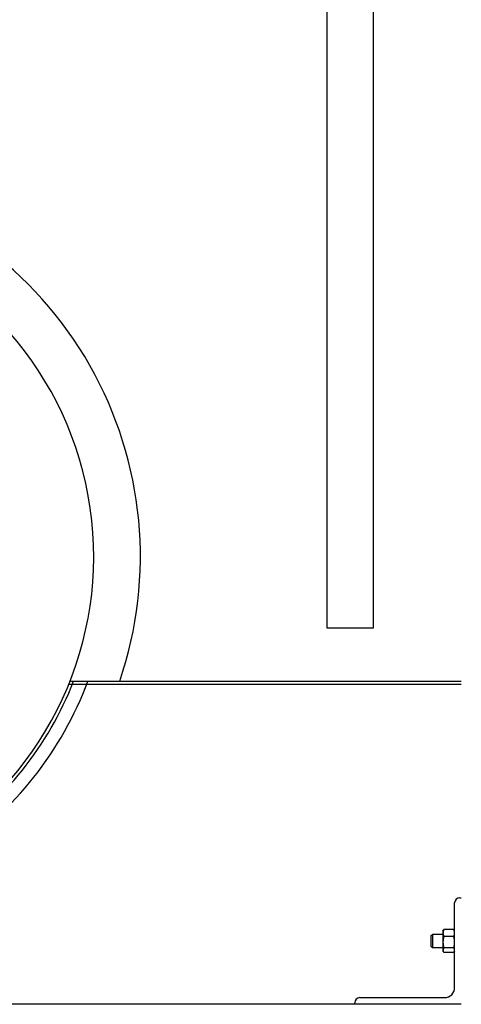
# Model space of a CAD drawing. Header units: inches. Extents: x 18 to 846, y -44 to 561.
# Tile 515 of 637: x 742 to 758, y 95 to 132. Entities that reach past the tile are written whole.
import ezdxf

# ---------------------------------------------------------------- set-up
doc = ezdxf.new("R2010")
doc.units = ezdxf.units.IN
doc.header["$LTSCALE"] = 24
doc.header["$MEASUREMENT"] = 0
doc.layers.add('Visible (ANSI)', color=7, linetype='Continuous', lineweight=30)

msp = doc.modelspace()

# ---------------------------------------------------------------- linework, layer by layer
at = {"layer": 'Visible (ANSI)'}
for p, q in [((753.11118, 153.5815), (753.11118, 108.966)), ((754.86118, 108.966), (754.86118, 153.5815)), ((753.11118, 108.966), (754.86118, 108.966)), ((758.15618, 106.8315), (743.41806, 106.8315)), ((743.472, 106.966), (745.33585, 106.966)), ((758.15618, 106.8315), (744.09039, 106.8315)), ((745.33585, 106.966), (758.15618, 106.966)), ((758.09618, 98.8315), (758.15618, 98.8315)), ((757.90618, 95.4615), (757.90618, 98.6415)), ((757.46818, 97.5815), (757.48789, 97.61564)), ((757.46818, 97.5815), (757.46818, 97.50823)), ((757.87269, 97.63679), (757.50168, 97.63679)), ((757.90618, 97.5815), (757.88648, 97.61564)), ((757.03118, 97.40931), (757.07696, 97.4565)), ((757.03118, 97.00369), (757.03118, 97.40931)), ((757.07696, 97.4565), (757.07696, 96.9565)), ((757.46818, 97.4565), (757.07696, 97.4565)), ((757.46818, 97.50823), (757.46818, 97.16451)), ((757.87269, 97.37966), (757.50168, 97.37966)), ((757.03118, 97.00369), (757.07696, 96.9565)), ((757.46818, 96.9565), (757.07696, 96.9565)), ((757.46818, 97.16451), (757.46818, 96.86279)), ((757.46818, 96.86279), (757.46818, 96.8315)), ((757.87269, 96.94937), (757.50168, 96.94937)), ((757.46818, 96.8315), (757.48789, 96.79737)), ((757.87269, 96.77621), (757.50168, 96.77621)), ((757.90618, 96.8315), (757.88648, 96.79737)), ((754.34618, 95.0815), (757.52618, 95.0815)), ((754.15618, 94.8315), (692.11118, 94.8315)), ((754.15618, 94.8315), (754.15618, 94.8915)), ((758.15618, 94.8315), (754.15618, 94.8315))]:
    msp.add_line(p, q, dxfattribs=at)
for centre, radius, start, end in [((731.61118, 111.644), 14.5, 341.178513, 78.059456), ((731.61118, 111.644), 12.75, 304.209033, 76.391039), ((731.61118, 111.644), 12.875, 304.219473, 338.694553), ((731.61118, 111.644), 13.375, 303.909005, 339.527547), ((731.61118, 111.644), 13.375, 338.048244, 338.911283), ((758.09618, 98.6415), 0.19, 90, 180), ((757.52618, 95.4615), 0.38, 270, 0), ((754.34618, 94.8915), 0.19, 90, 180)]:
    msp.add_arc(centre, radius, start, end, dxfattribs=at)
for points, weights in [([(757.50168, 97.63679), (757.46818, 97.56789), (757.46818, 97.50823)], [1, 1.0379548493, 1]), ([(757.48789, 97.61564), (757.49383, 97.62592), (757.50168, 97.63679)], [1.01335315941, 1.00864620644, 1]), ([(757.90618, 97.50823), (757.90618, 97.56789), (757.87269, 97.63679)], [1, 1.0379548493, 1]), ([(757.87269, 97.63679), (757.88054, 97.62592), (757.88648, 97.61564)], [1, 1.00864620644, 1.01335315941]), ([(757.46818, 97.50823), (757.46818, 97.44856), (757.50168, 97.37966)], [1, 1.0379548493, 1]), ([(757.50168, 97.37966), (757.46818, 97.26436), (757.46818, 97.16451)], [1, 1.0379548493, 1]), ([(757.87269, 97.37966), (757.90618, 97.44856), (757.90618, 97.50823)], [1, 1.0379548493, 1]), ([(757.90618, 97.16451), (757.90618, 97.26436), (757.87269, 97.37966)], [1, 1.0379548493, 1]), ([(757.46818, 97.16451), (757.46818, 97.06466), (757.50168, 96.94937)], [1, 1.0379548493, 1]), ([(757.50168, 96.94937), (757.46818, 96.90297), (757.46818, 96.86279)], [1, 1.0379548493, 1]), ([(757.46818, 96.86279), (757.46818, 96.82261), (757.50168, 96.77621)], [1, 1.0379548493, 1]), ([(757.87269, 96.94937), (757.90618, 97.06466), (757.90618, 97.16451)], [1, 1.0379548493, 1]), ([(757.90618, 96.86279), (757.90618, 96.90297), (757.87269, 96.94937)], [1, 1.0379548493, 1]), ([(757.87269, 96.77621), (757.90618, 96.82261), (757.90618, 96.86279)], [1, 1.0379548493, 1])]:
    msp.add_rational_spline(points, weights, degree=2, dxfattribs=at)

doc.saveas('drawing.dxf')
